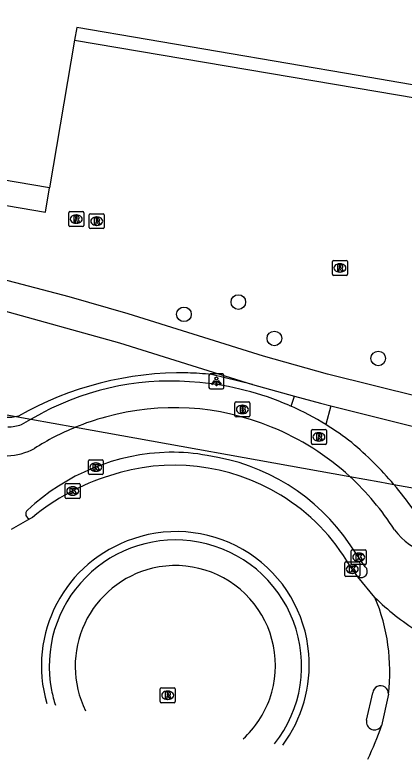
# Model space of a CAD drawing. Extents: x 161258 to 161838, y 380836 to 381727.
# Drawn here: x 161392.71 to 161418.8, y 380879.3 to 380929.19 of the extents above; entities that cross this region are included whole.
import ezdxf

# ---------------------------------------------------------------- set-up
doc = ezdxf.new("R2010")
doc.units = 0
for name, color, linetype in [('IMGEO_Berm_gesloten', 7, 'Continuous'), ('IMGEO_Berm_open', 7, 'Continuous'), ('IMGEO_Boom', 7, 'Continuous'), ('IMGEO_Brandkraan', 7, 'Continuous'), ('IMGEO_Duiker', 7, 'Continuous'), ('IMGEO_Fietspad_gesloten', 7, 'Continuous'), ('IMGEO_Haag', 7, 'Continuous'), ('IMGEO_Kolk', 7, 'Continuous'), ('IMGEO_Lichtpunt', 7, 'Continuous'), ('IMGEO_Pand', 7, 'Continuous'), ('IMGEO_Pand_overbouw', 7, 'Continuous'), ('IMGEO_Rijbaan_lokaal_gesloten', 7, 'Continuous'), ('IMGEO_Rioolput', 7, 'Continuous'), ('IMGEO_Voetpad_gesloten', 7, 'Continuous'), ('IMGEO_Voetpad_open', 7, 'Continuous')]:
    doc.layers.add(name, color=color, linetype=linetype)

msp = doc.modelspace()

# ---------------------------------------------------------------- linework, layer by layer
at = {"layer": 'IMGEO_Berm_gesloten'}
for centre, radius, start, end in [((161403.464, 380885.542), 8.453, 79.4938, 191.0915), ((161403.477, 380885.542), 8.45, 321.8296, 79.58), ((161403.542, 380885.553), 8.532, 191.0656, 197.9794)]:
    msp.add_arc(centre, radius, start, end, dxfattribs=at)
at = {"layer": 'IMGEO_Berm_open'}
for centre, radius, start, end in [((161403.471, 380885.577), 6.7, 340.6238, 103.3231), ((161403.504, 380885.528), 6.755, 103.4986, 206.1414), ((161403.43, 380885.621), 6.753, 312.7642, 340.388), ((161403.542, 380885.552), 6.8, 206.1839, 206.1893), ((161403.426, 380885.62), 6.756, 312.7902, 312.7936)]:
    msp.add_arc(centre, radius, start, end, dxfattribs=at)
at = {"layer": 'IMGEO_Boom'}
for centre in [(161407.688, 380909.943), (161404.041, 380909.122), (161410.101, 380907.503), (161417.065, 380906.166)]:
    msp.add_circle(centre, 0.489, dxfattribs=at)
at = {"layer": 'IMGEO_Brandkraan'}
for p, q in [((161407.457, 380902.32), (161407.457, 380903.172)), ((161407.532, 380903.246), (161408.384, 380903.246)), ((161408.458, 380903.172), (161408.458, 380902.32)), ((161407.945, 380903.026), (161407.97, 380903.026)), ((161408.384, 380902.246), (161407.532, 380902.246)), ((161407.968, 380902.466), (161407.943, 380902.466))]:
    msp.add_line(p, q, dxfattribs=at)
for points in [[(161407.457, 380902.32), (161407.457, 380903.172)], [(161407.532, 380903.246), (161408.384, 380903.246)], [(161408.458, 380903.172), (161408.458, 380902.32)], [(161407.805, 380902.946), (161407.805, 380902.546), (161408.018, 380902.546)], [(161408.036, 380902.946), (161407.805, 380902.946)], [(161407.984, 380902.865), (161407.93, 380902.865), (161407.93, 380902.789)], [(161407.93, 380902.789), (161407.983, 380902.789)], [(161407.992, 380902.713), (161407.93, 380902.713), (161407.93, 380902.632)], [(161408.384, 380902.246), (161407.532, 380902.246)], [(161407.93, 380902.632), (161407.992, 380902.632)]]:
    msp.add_lwpolyline(points, dxfattribs=at)
for centre, radius, start, end in [((161407.534, 380903.17), 0.0765, 91.552, 178.448), ((161407.534, 380903.17), 0.0765, 91.552, 178.448), ((161408.382, 380903.17), 0.0765, 1.552, 88.448), ((161408.382, 380903.17), 0.0765, 1.552, 88.448), ((161407.985, 380902.827), 0.0379, 267.8285, 90.9355), ((161407.993, 380902.672), 0.0404, 269.8759, 90.5077), ((161408.04, 380902.801), 0.145, 59.4692, 91.5367), ((161408.065, 380902.848), 0.0922, 285.5137, 58.1501), ((161408.07, 380902.656), 0.105, 301.3115, 78.989), ((161407.534, 380902.322), 0.0765, 181.552, 268.448), ((161407.534, 380902.322), 0.0765, 181.552, 268.448), ((161408.024, 380902.797), 0.251, 268.6676, 293.5347), ((161408.382, 380902.322), 0.0765, 271.552, 358.448), ((161408.382, 380902.322), 0.0765, 271.552, 358.448)]:
    msp.add_arc(centre, radius, start, end, dxfattribs=at)
for centre, major_axis, ratio, start_param, end_param in [((161407.944, 380902.746), (-0.387, 0.002), 0.722429, 4.712389, 7.853982), ((161407.969, 380902.746), (-0.39, 0.002), 0.717154, 1.570796, 4.712389)]:
    msp.add_ellipse(centre, major_axis=major_axis, ratio=ratio, start_param=start_param, end_param=end_param, dxfattribs=at)
at = {"layer": 'IMGEO_Duiker'}
msp.add_lwpolyline([(161388.795, 380902.98), (161389.194, 380902.909), (161393.775, 380902.086), (161396.763, 380901.549), (161415.157, 380898.246), (161417.163, 380897.885), (161418.107, 380897.719), (161428.899, 380895.809), (161436.009, 380894.55), (161442.016, 380893.487), (161444.735, 380893.006)], dxfattribs=at)
at = {"layer": 'IMGEO_Fietspad_gesloten'}
msp.add_lwpolyline([(161416.196, 380892.202), (161415.179, 380893.675)], dxfattribs=at)
for centre, radius, start, end in [((161403.383, 380885.876), 16.988, 67.4449, 105.6952), ((161403.151, 380885.937), 16.869, 104.9919, 112.2513), ((161403.228, 380885.721), 17.098, 112.2175, 122.5732), ((161403.299, 380885.285), 17.567, 47.5449, 67.9325), ((161392.037, 380903.857), 4.224, 272.1721, 298.0459), ((161403.366, 380885.53), 14.343, 91.2428, 133.183), ((161403.322, 380888.026), 11.846, 78.9405, 91.2895), ((161403.679, 380885.908), 13.877, 34.0368, 82.0696), ((161403.301, 380885.275), 17.573, 32.3527, 47.5705), ((161393.761, 380895.735), 0.328, 129.6768, 262.371), ((161421.723, 380897.349), 4.464, 216.7431, 252.8933), ((161415.905, 380891.893), 0.425, 241.9078, 46.7478)]:
    msp.add_arc(centre, radius, start, end, dxfattribs=at)
at = {"layer": 'IMGEO_Haag'}
for points in [[(161408.631, 380904.41), (161405.876, 380905.084)], [(161392.954, 380902.283), (161392.497, 380902.193), (161387.574, 380902.193), (161387.435, 380902.198)]]:
    msp.add_lwpolyline(points, dxfattribs=at)
for centre, radius, start, end in [((161403.854, 380883.334), 21.86, 88.8544, 119.9091), ((161403.944, 380888.098), 17.095, 83.5109, 88.8369)]:
    msp.add_arc(centre, radius, start, end, dxfattribs=at)
at = {"layer": 'IMGEO_Kolk'}
for p, q in [((161397.634, 380898.45), (161397.634, 380899.302)), ((161397.709, 380899.376), (161398.561, 380899.376)), ((161398.122, 380899.156), (161398.147, 380899.156)), ((161398.635, 380899.302), (161398.635, 380898.45)), ((161398.561, 380898.376), (161397.709, 380898.376)), ((161398.145, 380898.596), (161398.12, 380898.596)), ((161396.084, 380896.85), (161396.084, 380897.702)), ((161396.159, 380897.776), (161397.011, 380897.776)), ((161397.085, 380897.702), (161397.085, 380896.85)), ((161396.572, 380897.556), (161396.597, 380897.556)), ((161397.011, 380896.776), (161396.159, 380896.776)), ((161396.595, 380896.996), (161396.57, 380896.996)), ((161415.255, 380892.413), (161415.255, 380893.265)), ((161415.33, 380893.339), (161416.182, 380893.339)), ((161416.256, 380893.265), (161416.256, 380892.413)), ((161415.743, 380893.119), (161415.768, 380893.119)), ((161414.82, 380891.611), (161414.82, 380892.463)), ((161414.895, 380892.537), (161415.747, 380892.537)), ((161415.308, 380892.317), (161415.333, 380892.317)), ((161416.182, 380892.339), (161415.33, 380892.339)), ((161415.766, 380892.559), (161415.741, 380892.559)), ((161415.821, 380892.463), (161415.821, 380891.611)), ((161415.331, 380891.757), (161415.306, 380891.757)), ((161415.747, 380891.537), (161414.895, 380891.537))]:
    msp.add_line(p, q, dxfattribs=at)
for points in [[(161397.634, 380898.45), (161397.634, 380899.302)], [(161397.709, 380899.376), (161398.561, 380899.376)], [(161398.635, 380899.302), (161398.635, 380898.45)], [(161397.955, 380899.076), (161398.078, 380899.076), (161398.078, 380898.925), (161398.208, 380899.076), (161398.372, 380899.076), (161398.226, 380898.925), (161398.379, 380898.676), (161398.227, 380898.676), (161398.142, 380898.84), (161398.078, 380898.773), (161398.078, 380898.676), (161397.955, 380898.676), (161397.955, 380899.076)], [(161398.561, 380898.376), (161397.709, 380898.376)], [(161396.084, 380896.85), (161396.084, 380897.702)], [(161396.159, 380897.776), (161397.011, 380897.776)], [(161397.085, 380897.702), (161397.085, 380896.85)], [(161396.405, 380897.476), (161396.528, 380897.476), (161396.528, 380897.325), (161396.658, 380897.476), (161396.822, 380897.476), (161396.676, 380897.325), (161396.829, 380897.076), (161396.677, 380897.076), (161396.592, 380897.24), (161396.528, 380897.173), (161396.528, 380897.076), (161396.405, 380897.076), (161396.405, 380897.476)], [(161397.011, 380896.776), (161396.159, 380896.776)], [(161415.255, 380892.413), (161415.255, 380893.265)], [(161415.33, 380893.339), (161416.182, 380893.339)], [(161416.256, 380893.265), (161416.256, 380892.413)], [(161415.576, 380893.039), (161415.699, 380893.039), (161415.699, 380892.888), (161415.829, 380893.039), (161415.993, 380893.039), (161415.847, 380892.888), (161416, 380892.639), (161415.848, 380892.639), (161415.763, 380892.803), (161415.699, 380892.736), (161415.699, 380892.639), (161415.576, 380892.639), (161415.576, 380893.039)], [(161414.82, 380891.611), (161414.82, 380892.463)], [(161414.895, 380892.537), (161415.747, 380892.537)], [(161415.141, 380892.237), (161415.264, 380892.237), (161415.264, 380892.086), (161415.394, 380892.237), (161415.558, 380892.237), (161415.412, 380892.086), (161415.565, 380891.837), (161415.413, 380891.837), (161415.328, 380892.001), (161415.264, 380891.934), (161415.264, 380891.837), (161415.141, 380891.837), (161415.141, 380892.237)], [(161416.182, 380892.339), (161415.33, 380892.339)], [(161415.821, 380892.463), (161415.821, 380891.611)], [(161415.747, 380891.537), (161414.895, 380891.537)]]:
    msp.add_lwpolyline(points, dxfattribs=at)
for centre, start, end in [((161397.711, 380899.3), 91.552, 178.448), ((161397.711, 380899.3), 91.552, 178.448), ((161398.559, 380899.3), 1.552, 88.448), ((161398.559, 380899.3), 1.552, 88.448), ((161397.711, 380898.452), 181.552, 268.448), ((161397.711, 380898.452), 181.552, 268.448), ((161398.559, 380898.452), 271.552, 358.448), ((161398.559, 380898.452), 271.552, 358.448), ((161396.161, 380897.7), 91.552, 178.448), ((161396.161, 380897.7), 91.552, 178.448), ((161397.009, 380897.7), 1.552, 88.448), ((161397.009, 380897.7), 1.552, 88.448), ((161396.161, 380896.852), 181.552, 268.448), ((161396.161, 380896.852), 181.552, 268.448), ((161397.009, 380896.852), 271.552, 358.448), ((161397.009, 380896.852), 271.552, 358.448), ((161415.332, 380893.263), 91.552, 178.448), ((161415.332, 380893.263), 91.552, 178.448), ((161416.18, 380893.263), 1.552, 88.448), ((161416.18, 380893.263), 1.552, 88.448), ((161414.897, 380892.461), 91.552, 178.448), ((161414.897, 380892.461), 91.552, 178.448), ((161415.332, 380892.415), 181.552, 268.448), ((161415.332, 380892.415), 181.552, 268.448), ((161415.745, 380892.461), 1.552, 88.448), ((161415.745, 380892.461), 1.552, 88.448), ((161416.18, 380892.415), 271.552, 358.448), ((161416.18, 380892.415), 271.552, 358.448), ((161414.897, 380891.613), 181.552, 268.448), ((161414.897, 380891.613), 181.552, 268.448), ((161415.745, 380891.613), 271.552, 358.448), ((161415.745, 380891.613), 271.552, 358.448)]:
    msp.add_arc(centre, 0.0765, start, end, dxfattribs=at)
for centre, major_axis, ratio, start_param, end_param in [((161398.121, 380898.876), (-0.387, 0.002), 0.722429, 4.712389, 7.853982), ((161398.146, 380898.876), (-0.39, 0.002), 0.717154, 1.570796, 4.712389), ((161396.571, 380897.276), (-0.387, 0.002), 0.722429, 4.712389, 7.853982), ((161396.596, 380897.276), (-0.39, 0.002), 0.717154, 1.570796, 4.712389), ((161415.742, 380892.839), (-0.387, 0.002), 0.722429, 4.712389, 7.853982), ((161415.767, 380892.839), (-0.39, 0.002), 0.717154, 1.570796, 4.712389), ((161415.307, 380892.037), (-0.387, 0.002), 0.722429, 4.712389, 7.853982), ((161415.332, 380892.037), (-0.39, 0.002), 0.717154, 1.570796, 4.712389)]:
    msp.add_ellipse(centre, major_axis=major_axis, ratio=ratio, start_param=start_param, end_param=end_param, dxfattribs=at)
at = {"layer": 'IMGEO_Lichtpunt'}
for p, q in [((161405.716, 380905.028), (161405.716, 380904.221)), ((161405.716, 380905.028), (161405.716, 380904.221)), ((161406.618, 380905.123), (161405.81, 380905.123)), ((161406.618, 380905.123), (161405.81, 380905.123)), ((161406.712, 380904.221), (161406.712, 380905.028)), ((161406.712, 380904.221), (161406.712, 380905.028)), ((161405.81, 380904.127), (161406.618, 380904.127)), ((161405.81, 380904.127), (161406.618, 380904.127))]:
    msp.add_line(p, q, dxfattribs=at)
for points in [[(161406.09, 380904.692), (161406.129, 380904.664), (161405.941, 380904.402), (161405.903, 380904.429), (161406.09, 380904.692)], [(161406.192, 380904.644), (161406.239, 380904.644), (161406.239, 380904.322), (161406.192, 380904.322), (161406.192, 380904.644)], [(161406.302, 380904.664), (161406.34, 380904.691), (161406.527, 380904.429), (161406.488, 380904.401), (161406.302, 380904.664)]]:
    msp.add_lwpolyline(points, dxfattribs=at)
msp.add_circle((161406.215, 380904.826), 0.0994, dxfattribs=at)
for centre, start, end in [((161405.81, 380905.028), 90, 180), ((161405.81, 380905.028), 90, 180), ((161406.618, 380905.028), 0, 90), ((161406.618, 380905.028), 0, 90), ((161405.81, 380904.221), 180, 270), ((161405.81, 380904.221), 180, 270), ((161406.618, 380904.221), 270, 0), ((161406.618, 380904.221), 270, 360)]:
    msp.add_arc(centre, 0.0946, start, end, dxfattribs=at)
at = {"layer": 'IMGEO_Pand'}
msp.add_lwpolyline([(161433.132, 380922.125), (161415.724, 380925.137), (161396.856, 380928.346), (161396.713, 380927.503), (161395.023, 380917.596), (161371.231, 380921.642), (161368.708, 380922.057), (161370.491, 380932.525), (161372.561, 380932.173), (161374.001, 380940.713), (161371.949, 380941.063), (161372.552, 380944.573), (161354.451, 380947.658), (161353.611, 380942.719), (161358.343, 380941.914), (161355.073, 380922.693), (161346.959, 380924.077)], dxfattribs=at)
at = {"layer": 'IMGEO_Pand_overbouw'}
for points in [[(161396.713, 380927.503), (161415.584, 380924.3), (161432.997, 380921.344), (161434.313, 380921.12), (161434.454, 380921.951), (161433.132, 380922.125), (161415.724, 380925.137), (161396.856, 380928.346)], [(161395.023, 380917.596), (161371.231, 380921.642), (161370.969, 380920.039), (161394.753, 380915.97)]]:
    msp.add_lwpolyline(points, close=True, dxfattribs=at)
at = {"layer": 'IMGEO_Rijbaan_lokaal_gesloten'}
for points in [[(161393.717, 380895.41), (161392.464, 380894.686)], [(161393.896, 380895.51), (161393.717, 380895.41)], [(161415.705, 380891.518), (161415.177, 380892.232)], [(161416.84, 380890.147), (161415.705, 380891.518)], [(161416.275, 380881.909), (161416.7, 380883.743)], [(161417.741, 380883.648), (161417.287, 380881.546)]]:
    msp.add_lwpolyline(points, dxfattribs=at)
for centre, radius, start, end in [((161403.393, 380885.338), 13.67, 58.5436, 108.5207), ((161403.538, 380883.852), 15.129, 107.2531, 129.5933), ((161403.564, 380885.555), 13.396, 29.8959, 58.6805), ((161403.539, 380885.657), 8.897, 4.5501, 108.8569), ((161403.452, 380885.558), 8.964, 108.1306, 196.416), ((161405.064, 380885.202), 12.772, 353.0092, 22.7768), ((161428.119, 380901.488), 15.995, 225.1564, 238.2268), ((161403.437, 380885.606), 9.003, 323.3497, 4.8237), ((161417.221, 380883.705), 0.523, 353.6946, 175.8769), ((161403.454, 380885.559), 8.965, 196.4205, 196.4227), ((161416.811, 380881.811), 0.545, 169.6197, 330.915), ((161400.523, 380887.193), 17.69, 333.5159, 341.3836)]:
    msp.add_arc(centre, radius, start, end, dxfattribs=at)
at = {"layer": 'IMGEO_Rioolput'}
for p, q in [((161396.319, 380915.079), (161396.319, 380915.931)), ((161396.394, 380916.005), (161397.246, 380916.005)), ((161396.807, 380915.785), (161396.832, 380915.785)), ((161397.32, 380915.931), (161397.32, 380915.079)), ((161397.695, 380914.939), (161397.695, 380915.791)), ((161397.77, 380915.865), (161398.622, 380915.865)), ((161398.183, 380915.645), (161398.208, 380915.645)), ((161398.696, 380915.791), (161398.696, 380914.939)), ((161396.83, 380915.225), (161396.805, 380915.225)), ((161397.246, 380915.005), (161396.394, 380915.005)), ((161398.622, 380914.865), (161397.77, 380914.865)), ((161398.206, 380915.085), (161398.181, 380915.085)), ((161413.993, 380911.802), (161413.993, 380912.654)), ((161414.068, 380912.728), (161414.92, 380912.728)), ((161414.994, 380912.654), (161414.994, 380911.802)), ((161414.481, 380912.508), (161414.506, 380912.508)), ((161414.92, 380911.728), (161414.068, 380911.728)), ((161414.504, 380911.948), (161414.479, 380911.948)), ((161412.588, 380900.474), (161412.588, 380901.326)), ((161412.663, 380901.4), (161413.515, 380901.4)), ((161413.076, 380901.18), (161413.101, 380901.18)), ((161413.589, 380901.326), (161413.589, 380900.474)), ((161413.515, 380900.4), (161412.663, 380900.4)), ((161413.099, 380900.62), (161413.074, 380900.62)), ((161402.45, 380883.157), (161402.45, 380884.009)), ((161402.525, 380884.083), (161403.377, 380884.083)), ((161402.938, 380883.863), (161402.963, 380883.863)), ((161403.451, 380884.009), (161403.451, 380883.157)), ((161402.961, 380883.303), (161402.936, 380883.303)), ((161403.377, 380883.083), (161402.525, 380883.083))]:
    msp.add_line(p, q, dxfattribs=at)
for points in [[(161396.319, 380915.079), (161396.319, 380915.931)], [(161396.394, 380916.005), (161397.246, 380916.005)], [(161396.908, 380915.703), (161396.656, 380915.705), (161396.656, 380915.305)], [(161396.834, 380915.624), (161396.78, 380915.624), (161396.78, 380915.543)], [(161397.32, 380915.931), (161397.32, 380915.079)], [(161397.695, 380914.939), (161397.695, 380915.791)], [(161397.77, 380915.865), (161398.622, 380915.865)], [(161398.696, 380915.791), (161398.696, 380914.939)], [(161396.656, 380915.305), (161396.78, 380915.305), (161396.78, 380915.467), (161396.791, 380915.467)], [(161396.78, 380915.543), (161396.832, 380915.543)], [(161396.838, 380915.438), (161396.909, 380915.305), (161397.049, 380915.305), (161396.984, 380915.431)], [(161398.284, 380915.563), (161398.032, 380915.565), (161398.032, 380915.165)], [(161398.032, 380915.165), (161398.156, 380915.165), (161398.156, 380915.327), (161398.167, 380915.327)], [(161398.21, 380915.484), (161398.156, 380915.484), (161398.156, 380915.403)], [(161398.156, 380915.403), (161398.208, 380915.403)], [(161398.214, 380915.298), (161398.285, 380915.165), (161398.425, 380915.165), (161398.36, 380915.291)], [(161397.246, 380915.005), (161396.394, 380915.005)], [(161398.622, 380914.865), (161397.77, 380914.865)], [(161413.993, 380911.802), (161413.993, 380912.654)], [(161414.068, 380912.728), (161414.92, 380912.728)], [(161414.994, 380912.654), (161414.994, 380911.802)], [(161414.582, 380912.426), (161414.33, 380912.428), (161414.33, 380912.028)], [(161414.33, 380912.028), (161414.454, 380912.028), (161414.454, 380912.19), (161414.465, 380912.19)], [(161414.508, 380912.347), (161414.454, 380912.347), (161414.454, 380912.266)], [(161414.454, 380912.266), (161414.506, 380912.266)], [(161414.512, 380912.161), (161414.583, 380912.028), (161414.723, 380912.028), (161414.658, 380912.154)], [(161414.92, 380911.728), (161414.068, 380911.728)], [(161412.588, 380900.474), (161412.588, 380901.326)], [(161412.663, 380901.4), (161413.515, 380901.4)], [(161413.589, 380901.326), (161413.589, 380900.474)], [(161413.177, 380901.098), (161412.925, 380901.1), (161412.925, 380900.7)], [(161412.925, 380900.7), (161413.049, 380900.7), (161413.049, 380900.862), (161413.06, 380900.862)], [(161413.103, 380901.019), (161413.049, 380901.019), (161413.049, 380900.938)], [(161413.049, 380900.938), (161413.101, 380900.938)], [(161413.107, 380900.833), (161413.178, 380900.7), (161413.318, 380900.7), (161413.253, 380900.826)], [(161413.515, 380900.4), (161412.663, 380900.4)], [(161402.45, 380883.157), (161402.45, 380884.009)], [(161402.525, 380884.083), (161403.377, 380884.083)], [(161403.039, 380883.781), (161402.787, 380883.783), (161402.787, 380883.383)], [(161402.965, 380883.702), (161402.911, 380883.702), (161402.911, 380883.621)], [(161403.451, 380884.009), (161403.451, 380883.157)], [(161402.787, 380883.383), (161402.911, 380883.383), (161402.911, 380883.545), (161402.922, 380883.545)], [(161402.911, 380883.621), (161402.963, 380883.621)], [(161402.969, 380883.516), (161403.04, 380883.383), (161403.18, 380883.383), (161403.115, 380883.509)], [(161403.377, 380883.083), (161402.525, 380883.083)]]:
    msp.add_lwpolyline(points, dxfattribs=at)
for centre, radius, start, end in [((161396.396, 380915.929), 0.0765, 91.552, 178.448), ((161396.396, 380915.929), 0.0765, 91.552, 178.448), ((161396.84, 380915.528), 0.0964, 77.0061, 93.1865), ((161396.854, 380915.585), 0.0378, 276.6634, 79.6772), ((161396.907, 380915.593), 0.109, 350.3612, 89.416), ((161397.244, 380915.929), 0.0765, 1.552, 88.448), ((161397.244, 380915.929), 0.0765, 1.552, 88.448), ((161397.772, 380915.789), 0.0765, 91.552, 178.448), ((161397.772, 380915.789), 0.0765, 91.552, 178.448), ((161398.62, 380915.789), 0.0765, 1.552, 88.448), ((161398.62, 380915.789), 0.0765, 1.552, 88.448), ((161396.79, 380915.414), 0.0533, 26.0293, 88.6989), ((161396.816, 380915.732), 0.19, 274.7715, 282.9687), ((161396.905, 380915.593), 0.112, 277.5842, 350.9817), ((161396.889, 380915.378), 0.108, 29.5134, 73.7905), ((161398.166, 380915.274), 0.0533, 26.0293, 88.6989), ((161398.192, 380915.592), 0.19, 274.7715, 282.9687), ((161398.216, 380915.388), 0.0964, 77.0061, 93.1865), ((161398.23, 380915.445), 0.0378, 276.6634, 79.6772), ((161398.283, 380915.453), 0.109, 350.3612, 89.416), ((161398.281, 380915.453), 0.112, 277.5842, 350.9817), ((161398.265, 380915.238), 0.108, 29.5134, 73.7905), ((161396.396, 380915.081), 0.0765, 181.552, 268.448), ((161396.396, 380915.081), 0.0765, 181.552, 268.448), ((161397.244, 380915.081), 0.0765, 271.552, 358.448), ((161397.244, 380915.081), 0.0765, 271.552, 358.448), ((161397.772, 380914.941), 0.0765, 181.552, 268.448), ((161397.772, 380914.941), 0.0765, 181.552, 268.448), ((161398.62, 380914.941), 0.0765, 271.552, 358.448), ((161398.62, 380914.941), 0.0765, 271.552, 358.448), ((161414.07, 380912.652), 0.0765, 91.552, 178.448), ((161414.07, 380912.652), 0.0765, 91.552, 178.448), ((161414.918, 380912.652), 0.0765, 1.552, 88.448), ((161414.918, 380912.652), 0.0765, 1.552, 88.448), ((161414.464, 380912.137), 0.0533, 26.0293, 88.6989), ((161414.49, 380912.455), 0.19, 274.7715, 282.9687), ((161414.514, 380912.251), 0.0964, 77.0061, 93.1865), ((161414.528, 380912.308), 0.0378, 276.6634, 79.6772), ((161414.581, 380912.316), 0.109, 350.3612, 89.416), ((161414.579, 380912.316), 0.112, 277.5842, 350.9817), ((161414.563, 380912.101), 0.108, 29.5134, 73.7905), ((161414.07, 380911.804), 0.0765, 181.552, 268.448), ((161414.07, 380911.804), 0.0765, 181.552, 268.448), ((161414.918, 380911.804), 0.0765, 271.552, 358.448), ((161414.918, 380911.804), 0.0765, 271.552, 358.448), ((161412.665, 380901.324), 0.0765, 91.552, 178.448), ((161412.665, 380901.324), 0.0765, 91.552, 178.448), ((161413.513, 380901.324), 0.0765, 1.552, 88.448), ((161413.513, 380901.324), 0.0765, 1.552, 88.448), ((161413.059, 380900.809), 0.0533, 26.0293, 88.6989), ((161413.085, 380901.127), 0.19, 274.7715, 282.9687), ((161413.109, 380900.923), 0.0964, 77.0061, 93.1865), ((161413.123, 380900.98), 0.0378, 276.6634, 79.6772), ((161413.176, 380900.988), 0.109, 350.3612, 89.416), ((161413.174, 380900.988), 0.112, 277.5842, 350.9817), ((161413.158, 380900.773), 0.108, 29.5134, 73.7905), ((161412.665, 380900.476), 0.0765, 181.552, 268.448), ((161412.665, 380900.476), 0.0765, 181.552, 268.448), ((161413.513, 380900.476), 0.0765, 271.552, 358.448), ((161413.513, 380900.476), 0.0765, 271.552, 358.448), ((161402.527, 380884.007), 0.0765, 91.552, 178.448), ((161402.527, 380884.007), 0.0765, 91.552, 178.448), ((161402.971, 380883.606), 0.0964, 77.0061, 93.1865), ((161402.985, 380883.663), 0.0378, 276.6634, 79.6772), ((161403.038, 380883.671), 0.109, 350.3612, 89.416), ((161403.375, 380884.007), 0.0765, 1.552, 88.448), ((161403.375, 380884.007), 0.0765, 1.552, 88.448), ((161402.921, 380883.492), 0.0533, 26.0293, 88.6989), ((161402.947, 380883.81), 0.19, 274.7715, 282.9687), ((161403.036, 380883.671), 0.112, 277.5842, 350.9817), ((161403.02, 380883.456), 0.108, 29.5134, 73.7905), ((161402.527, 380883.159), 0.0765, 181.552, 268.448), ((161402.527, 380883.159), 0.0765, 181.552, 268.448), ((161403.375, 380883.159), 0.0765, 271.552, 358.448), ((161403.375, 380883.159), 0.0765, 271.552, 358.448)]:
    msp.add_arc(centre, radius, start, end, dxfattribs=at)
for centre, major_axis, ratio, start_param, end_param in [((161396.806, 380915.505), (-0.387, 0.002), 0.722429, 4.712389, 7.853982), ((161396.831, 380915.505), (-0.39, 0.002), 0.717154, 1.570796, 4.712389), ((161398.182, 380915.365), (-0.387, 0.002), 0.722429, 4.712389, 7.853982), ((161398.207, 380915.365), (-0.39, 0.002), 0.717154, 1.570796, 4.712389), ((161414.48, 380912.228), (-0.387, 0.002), 0.722429, 4.712389, 7.853982), ((161414.505, 380912.228), (-0.39, 0.002), 0.717154, 1.570796, 4.712389), ((161413.075, 380900.9), (-0.387, 0.002), 0.722429, 4.712389, 7.853982), ((161413.1, 380900.9), (-0.39, 0.002), 0.717154, 1.570796, 4.712389), ((161402.937, 380883.583), (-0.387, 0.002), 0.722429, 4.712389, 7.853982), ((161402.962, 380883.583), (-0.39, 0.002), 0.717154, 1.570796, 4.712389)]:
    msp.add_ellipse(centre, major_axis=major_axis, ratio=ratio, start_param=start_param, end_param=end_param, dxfattribs=at)
at = {"layer": 'IMGEO_Voetpad_gesloten'}
for points in [[(161437.176, 380900.974), (161429.824, 380901.773), (161427.943, 380901.992), (161422.923, 380902.809), (161413.67, 380905.113), (161409.383, 380906.31), (161400.295, 380909.156), (161396.342, 380910.292), (161382.782, 380913.848), (161373.764, 380916.078), (161367.726, 380916.963), (161360.558, 380917.635), (161353.299, 380917.181)], [(161353.437, 380915.145), (161359.452, 380915.578), (161367.24, 380914.961), (161373.359, 380914.055), (161391.501, 380909.482), (161399.718, 380907.201), (161408.631, 380904.41)], [(161408.631, 380904.41), (161411.445, 380903.639)], [(161411.445, 380903.639), (161413.184, 380903.162), (161413.887, 380902.985)], [(161413.887, 380902.985), (161414.429, 380902.849), (161422.646, 380900.789), (161429.482, 380899.677), (161428.899, 380895.809), (161428.8, 380895.154), (161428.357, 380892.348)]]:
    msp.add_lwpolyline(points, dxfattribs=at)
at = {"layer": 'IMGEO_Voetpad_open'}
for points in [[(161411.227, 380902.956), (161411.445, 380903.639)], [(161411.08, 380903.021), (161411.227, 380902.956)], [(161413.887, 380902.985), (161413.554, 380901.727)], [(161393.145, 380901.742), (161393.775, 380902.086), (161394.552, 380902.509)]]:
    msp.add_lwpolyline(points, dxfattribs=at)
for centre, radius, start, end in [((161403.139, 380886.352), 18.297, 83.8486, 117.991), ((161403.377, 380885.276), 19.345, 66.534, 84.8891), ((161403.344, 380885.213), 19.416, 58.2734, 66.0452), ((161392.345, 380903.674), 2.091, 266.9497, 292.4845), ((161403.445, 380885.375), 19.224, 51.9806, 58.2755), ((161400.185, 380882.49), 23.519, 40.3557, 50.052), ((161400.502, 380882.75), 23.109, 35.0099, 40.3729)]:
    msp.add_arc(centre, radius, start, end, dxfattribs=at)

doc.saveas('drawing.dxf')
